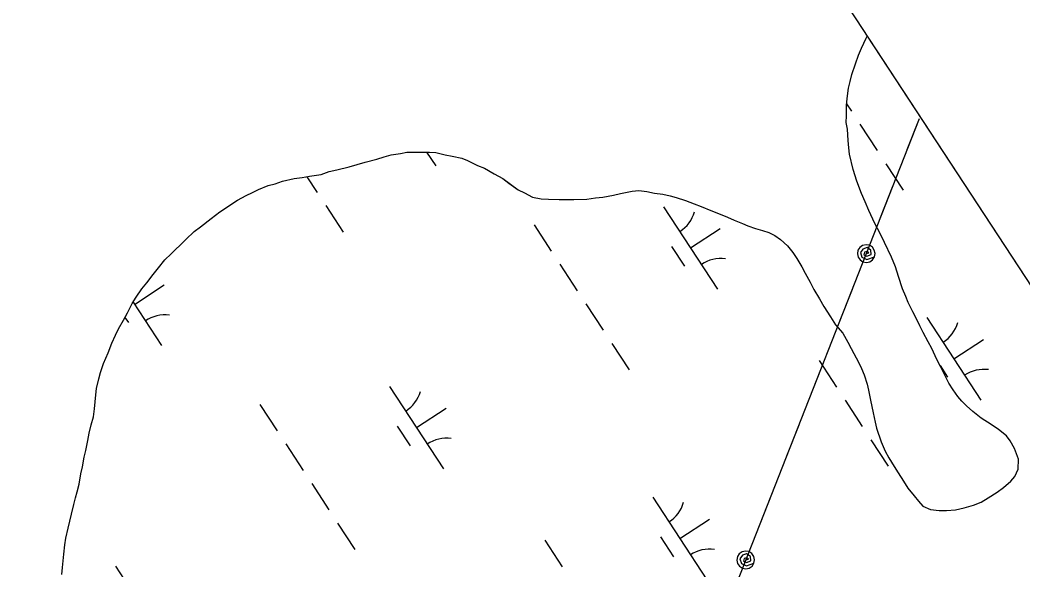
# Model space of a CAD drawing. Extents: x 3945642 to 3966284, y 206476 to 228921.
# Drawn here: x 3958425 to 3958934, y 222598 to 222877 of the extents above; entities that cross this region are included whole.
import ezdxf

# ---------------------------------------------------------------- set-up
doc = ezdxf.new("R2010")
doc.units = 0
for name, color, linetype in [('V-GRID-FRAM', 7, 'Continuous'), ('V-TOPO-SHOR', 7, 'Continuous'), ('V-UTIL-LINE', 7, 'Continuous'), ('V-WETL-SWMP', 7, 'Continuous')]:
    doc.layers.add(name, color=color, linetype=linetype)

msp = doc.modelspace()

# ---------------------------------------------------------------- linework, layer by layer
at = {"layer": 'V-GRID-FRAM'}
msp.add_lwpolyline([(3956474.97, 226502.08), (3964764.16, 213848.98), (3957669.11, 209282.64), (3949512.02, 222000.49), (3956474.97, 226502.08)], dxfattribs=at)
at = {"layer": 'V-TOPO-SHOR'}
for points in [[(3958856.62, 222684.58), (3958857.23, 222681.37), (3958857.83, 222678.16), (3958858.9, 222673.27), (3958859.65, 222670.36), (3958861.93, 222663.34), (3958864.06, 222658.6), (3958865.89, 222655.23), (3958868.63, 222650.8), (3958870.61, 222647.59), (3958873.35, 222643.46), (3958875.48, 222639.94), (3958878.69, 222635.96), (3958880.82, 222633.21), (3958883.1, 222630.76), (3958886.92, 222629.08), (3958891.35, 222628.46), (3958895.17, 222628.6), (3958899.6, 222628.9), (3958904.03, 222629.96), (3958908.77, 222631.33), (3958912.74, 222632.85), (3958916.26, 222634.98), (3958920.85, 222637.88), (3958924.06, 222640.16), (3958927.73, 222643.36), (3958929.87, 222645.8), (3958931.56, 222649.47), (3958931.72, 222654.51), (3958929.59, 222660.01), (3958927.46, 222663.83), (3958925.63, 222666.43), (3958921.51, 222669.64), (3958917.85, 222672.1), (3958912.66, 222675.31), (3958908.55, 222678.68), (3958905.34, 222681.59), (3958902.9, 222684.04), (3958900.92, 222686.33), (3958898.48, 222689.7), (3958896.35, 222693.06), (3958893.76, 222698.26), (3958892.09, 222701.62), (3958890.26, 222705.14), (3958887.68, 222710.64), (3958885.85, 222714.16), (3958883.26, 222718.9), (3958881.59, 222722.26), (3958879.91, 222725.78), (3958878.09, 222729.29), (3958875.65, 222734.03), (3958874.44, 222737.09), (3958872.76, 222741.06), (3958870.79, 222747.33), (3958869.27, 222752.07), (3958867.14, 222757.11), (3958863.64, 222764.45), (3958861.2, 222769.34), (3958858.77, 222774.08), (3958855.73, 222780.66), (3958853.9, 222785.09), (3958851.92, 222789.37), (3958849.64, 222795.64), (3958847.67, 222801.6), (3958845.85, 222809.24), (3958845.55, 222812.6), (3958845.25, 222816.27), (3958844.8, 222821.92), (3958844.19, 222825.43), (3958844.35, 222828.79), (3958844.36, 222833.98), (3958844.68, 222837.5), (3958845.45, 222842.84), (3958846.22, 222846.2), (3958847.14, 222849.71), (3958848.98, 222855.21), (3958850.37, 222859.48), (3958851.9, 222863.15), (3958854.35, 222868.18), (3958854.91, 222869.2)], [(3958492.44, 222748.31), (3958495.19, 222751.67), (3958498.41, 222755.63), (3958501.62, 222758.68), (3958503.76, 222760.97), (3958506.21, 222763.1), (3958509.12, 222766), (3958513.25, 222770.11), (3958516.46, 222772.4), (3958521.97, 222776.67), (3958526.25, 222780.02), (3958529.77, 222782.3), (3958532.37, 222784.13), (3958535.27, 222785.96), (3958539.71, 222788.4), (3958542.92, 222789.92), (3958545.98, 222791.44), (3958550.87, 222793.42), (3958554.38, 222794.18), (3958558.05, 222795.54), (3958564.01, 222796.91), (3958568.13, 222797.51), (3958571.8, 222798.12), (3958577.76, 222799.02), (3958581.73, 222800.54), (3958585.71, 222801.3), (3958591.97, 222802.82), (3958595.94, 222804.03), (3958600.07, 222805.24), (3958606.03, 222806.76), (3958609.7, 222807.98), (3958613.21, 222808.89), (3958617.95, 222809.64), (3958621.16, 222810.4), (3958624.67, 222810.39), (3958629.41, 222810.39), (3958632.77, 222810.38), (3958635.97, 222810.07), (3958640.71, 222808.99), (3958644.22, 222808.37), (3958649.11, 222807.3), (3958652.01, 222806.07), (3958657.04, 222803.62), (3958660.55, 222802.23), (3958665.59, 222799.32), (3958669.86, 222797.03), (3958673.07, 222794.58), (3958677.79, 222791.21), (3958680.85, 222789.67), (3958684.97, 222787.53), (3958689.39, 222786.6), (3958693.06, 222786.44), (3958698.56, 222786.28), (3958702.99, 222786.27), (3958706.04, 222786.27), (3958712.61, 222786.41), (3958717.04, 222787.17), (3958720.71, 222787.46), (3958726.06, 222788.52), (3958729.57, 222789.43), (3958735.53, 222790.49), (3958738.89, 222790.94), (3958743.02, 222790.33), (3958746.83, 222789.56), (3958751.11, 222788.94), (3958754.92, 222788.17), (3958757.83, 222787.4), (3958762.71, 222785.86), (3958766.98, 222784.18), (3958770.65, 222782.79), (3958775.53, 222780.8), (3958779.35, 222779.26), (3958783.93, 222777.42), (3958787.29, 222775.89), (3958791.56, 222774.2), (3958794.31, 222772.97), (3958798.12, 222771.59), (3958801.79, 222770.52), (3958804.99, 222769.59), (3958808.04, 222768.06), (3958810.94, 222766.07), (3958814.45, 222762.86), (3958817.19, 222759.34), (3958819.17, 222756.43), (3958821.61, 222752.15), (3958823.44, 222748.94), (3958825.87, 222744.36), (3958827.85, 222740.69), (3958830.59, 222735.95), (3958832.88, 222731.97), (3958836.23, 222726.77), (3958838.82, 222722.79), (3958842.48, 222718.51), (3958845.07, 222713.92), (3958846.74, 222710.71), (3958850.54, 222703.53), (3958851.92, 222700.62), (3958853.29, 222697.41), (3958854.8, 222692.68), (3958855.56, 222689.62), (3958856.62, 222684.58)], [(3958446.19, 222596.11), (3958446.5, 222599.61), (3958446.81, 222602.98), (3958447.12, 222606.34), (3958447.59, 222611.07), (3958448.21, 222614.43), (3958449.29, 222619.62), (3958450.21, 222623.13), (3958450.98, 222626.65), (3958452.21, 222631.53), (3958453.13, 222635.04), (3958453.9, 222637.94), (3958454.83, 222641.91), (3958455.75, 222647.1), (3958456.52, 222650.77), (3958457.45, 222655.65), (3958458.37, 222659.01), (3958459.29, 222664.05), (3958460.06, 222667.72), (3958460.99, 222671.99), (3958462.22, 222676.11), (3958462.68, 222680.08), (3958462.99, 222683.6), (3958463.31, 222687.26), (3958463.77, 222690.47), (3958464.85, 222695.36), (3958465.77, 222698.56), (3958467.31, 222703.14), (3958469.61, 222708.48), (3958471.45, 222713.37), (3958473.29, 222717.49), (3958474.82, 222720.69), (3958477.43, 222725.12), (3958479.42, 222728.78), (3958481.87, 222733.51), (3958483.86, 222736.72), (3958486.77, 222740.99), (3958489.22, 222744.04), (3958492.44, 222748.31)]]:
    msp.add_lwpolyline(points, dxfattribs=at)
at = {"layer": 'V-UTIL-LINE'}
for points in [[(3958881.28, 222827.27), (3957109.88, 218326.97), (3961480.16, 211741.64)], [(3958881.28, 222827.27), (3958875.05, 222811.45)], [(3958867.73, 222792.84), (3958861.5, 222777.02)], [(3958854.36, 222758.88), (3958855.76, 222759.21), (3958854.89, 222759.98), (3958853.56, 222759.64), (3958853.18, 222758.22), (3958854.73, 222757.53), (3958856.9, 222758.41), (3958856.79, 222760.54), (3958854.84, 222762), (3958852.7, 222761.19), (3958851.45, 222759.34), (3958852.2, 222757.05), (3958854.69, 222755.89), (3958858.55, 222757.23), (3958858.86, 222758.96), (3958858.48, 222760.67), (3958857.48, 222762.12), (3958856.01, 222763.07), (3958854.28, 222763.38), (3958852.56, 222763.01), (3958851.12, 222762), (3958850.17, 222760.53), (3958849.86, 222758.8), (3958850.23, 222757.08), (3958851.23, 222755.64), (3958852.71, 222754.69), (3958854.44, 222754.38), (3958856.15, 222754.75), (3958857.6, 222755.75), (3958858.55, 222757.23)], [(3958847.22, 222740.73), (3958840.99, 222724.91)], [(3958833.66, 222706.3), (3958827.44, 222690.49)], [(3958820.11, 222671.88), (3958813.88, 222656.06)], [(3958806.56, 222637.45), (3958800.33, 222621.63)], [(3958793.19, 222603.48), (3958794.59, 222603.81), (3958793.72, 222604.59), (3958792.4, 222604.24), (3958792.01, 222602.83), (3958793.56, 222602.13), (3958795.74, 222603.01), (3958795.62, 222605.14), (3958793.67, 222606.6), (3958791.53, 222605.8), (3958790.28, 222603.94), (3958791.03, 222601.65), (3958793.53, 222600.49), (3958797.38, 222601.84), (3958797.69, 222603.56), (3958797.32, 222605.28), (3958796.32, 222606.72), (3958794.84, 222607.67), (3958793.11, 222607.98), (3958791.4, 222607.61), (3958789.95, 222606.61), (3958789, 222605.13), (3958788.69, 222603.4), (3958789.07, 222601.69), (3958790.07, 222600.25), (3958791.54, 222599.3), (3958793.27, 222598.98), (3958794.99, 222599.36), (3958796.43, 222600.36), (3958797.38, 222601.84)]]:
    msp.add_lwpolyline(points, dxfattribs=at)
at = {"layer": 'V-WETL-SWMP'}
for p, q in [((3958854.35, 222868.18), (3958854.91, 222869.2)), ((3958854.91, 222869.2), (3959191.55, 222355.33)), ((3958851.9, 222863.15), (3958854.35, 222868.18)), ((3958848.98, 222855.21), (3958850.37, 222859.48)), ((3958850.37, 222859.48), (3958851.9, 222863.15)), ((3958847.14, 222849.71), (3958848.98, 222855.21)), ((3958846.22, 222846.2), (3958847.14, 222849.71)), ((3958845.45, 222842.84), (3958846.22, 222846.2)), ((3958844.68, 222837.5), (3958845.45, 222842.84)), ((3958844.35, 222828.79), (3958844.36, 222833.98)), ((3958844.36, 222833.98), (3958844.68, 222837.5)), ((3958844.44, 222834.84), (3958846.82, 222831.2)), ((3958844.2, 222825.43), (3958844.35, 222828.79)), ((3958844.8, 222821.92), (3958844.2, 222825.43)), ((3958851.2, 222824.51), (3958859.97, 222811.13)), ((3958845.25, 222816.26), (3958844.8, 222821.92)), ((3958845.55, 222812.6), (3958845.25, 222816.26)), ((3958606.03, 222806.76), (3958609.7, 222807.98)), ((3958609.7, 222807.98), (3958613.21, 222808.89)), ((3958613.21, 222808.89), (3958617.95, 222809.64)), ((3958617.95, 222809.64), (3958621.16, 222810.4)), ((3958621.16, 222810.4), (3958624.67, 222810.39)), ((3958624.67, 222810.39), (3958629.41, 222810.39)), ((3958629.41, 222810.39), (3958632.77, 222810.38)), ((3958631.27, 222810.38), (3958635.88, 222803.35)), ((3958632.77, 222810.38), (3958635.98, 222810.07)), ((3958635.98, 222810.07), (3958640.71, 222808.99)), ((3958640.71, 222808.99), (3958644.22, 222808.37)), ((3958644.22, 222808.37), (3958649.11, 222807.3)), ((3958845.85, 222809.24), (3958845.55, 222812.6)), ((3958847.67, 222801.6), (3958845.85, 222809.24)), ((3958591.97, 222802.82), (3958595.95, 222804.03)), ((3958595.95, 222804.03), (3958600.07, 222805.24)), ((3958600.07, 222805.24), (3958606.03, 222806.76)), ((3958649.11, 222807.3), (3958652.01, 222806.07)), ((3958652.01, 222806.07), (3958657.04, 222803.62)), ((3958657.04, 222803.62), (3958660.55, 222802.23)), ((3958864.36, 222804.43), (3958873.12, 222791.05)), ((3958568.13, 222797.51), (3958571.8, 222798.12)), ((3958570.46, 222797.89), (3958575.71, 222789.88)), ((3958571.8, 222798.12), (3958577.76, 222799.02)), ((3958577.76, 222799.02), (3958581.73, 222800.54)), ((3958581.73, 222800.54), (3958585.71, 222801.3)), ((3958585.71, 222801.3), (3958591.97, 222802.82)), ((3958660.55, 222802.23), (3958665.59, 222799.32)), ((3958665.59, 222799.32), (3958669.86, 222797.02)), ((3958849.64, 222795.64), (3958847.67, 222801.6)), ((3958545.98, 222791.44), (3958550.87, 222793.42)), ((3958550.87, 222793.42), (3958554.38, 222794.18)), ((3958554.38, 222794.18), (3958558.05, 222795.54)), ((3958558.05, 222795.54), (3958564.01, 222796.91)), ((3958564.01, 222796.91), (3958568.13, 222797.51)), ((3958669.86, 222797.02), (3958673.06, 222794.58)), ((3958673.06, 222794.58), (3958677.79, 222791.21)), ((3958851.92, 222789.37), (3958849.64, 222795.64)), ((3958535.27, 222785.96), (3958539.71, 222788.4)), ((3958539.71, 222788.4), (3958542.92, 222789.92)), ((3958542.92, 222789.92), (3958545.98, 222791.44)), ((3958677.79, 222791.21), (3958680.85, 222789.67)), ((3958680.85, 222789.67), (3958684.97, 222787.53)), ((3958720.71, 222787.46), (3958726.06, 222788.52)), ((3958726.06, 222788.52), (3958729.57, 222789.43)), ((3958729.57, 222789.43), (3958735.53, 222790.49)), ((3958735.53, 222790.49), (3958738.89, 222790.94)), ((3958738.89, 222790.94), (3958743.02, 222790.33)), ((3958743.02, 222790.33), (3958746.83, 222789.56)), ((3958746.83, 222789.56), (3958751.11, 222788.94)), ((3958751.11, 222788.94), (3958754.93, 222788.17)), ((3958754.93, 222788.17), (3958757.83, 222787.4)), ((3958853.9, 222785.09), (3958851.92, 222789.37)), ((3958529.77, 222782.3), (3958532.37, 222784.13)), ((3958532.37, 222784.13), (3958535.27, 222785.96)), ((3958580.09, 222783.19), (3958588.86, 222769.8)), ((3958684.97, 222787.53), (3958689.4, 222786.6)), ((3958689.4, 222786.6), (3958693.06, 222786.44)), ((3958693.06, 222786.44), (3958698.56, 222786.28)), ((3958698.56, 222786.28), (3958702.99, 222786.27)), ((3958702.99, 222786.27), (3958706.04, 222786.27)), ((3958706.04, 222786.27), (3958712.61, 222786.41)), ((3958712.61, 222786.41), (3958717.04, 222787.17)), ((3958717.04, 222787.17), (3958720.71, 222787.46)), ((3958751.56, 222782.63), (3958778.95, 222740.81)), ((3958757.83, 222787.4), (3958762.71, 222785.86)), ((3958762.71, 222785.86), (3958766.98, 222784.17)), ((3958766.98, 222784.17), (3958770.65, 222782.79)), ((3958770.65, 222782.79), (3958775.53, 222780.8)), ((3958855.72, 222780.66), (3958853.9, 222785.09)), ((3958521.97, 222776.67), (3958526.25, 222780.02)), ((3958526.25, 222780.02), (3958529.77, 222782.3)), ((3958775.53, 222780.8), (3958779.35, 222779.26)), ((3958779.35, 222779.26), (3958783.93, 222777.42)), ((3958783.93, 222777.42), (3958787.29, 222775.89)), ((3958858.77, 222774.08), (3958855.72, 222780.66)), ((3958513.25, 222770.11), (3958516.46, 222772.4)), ((3958516.46, 222772.4), (3958521.97, 222776.67)), ((3958685.76, 222773.51), (3958694.53, 222760.13)), ((3958787.29, 222775.89), (3958791.56, 222774.2)), ((3958791.56, 222774.2), (3958794.31, 222772.98)), ((3958794.31, 222772.98), (3958798.12, 222771.59)), ((3958861.2, 222769.34), (3958858.77, 222774.08)), ((3958509.12, 222766), (3958513.25, 222770.11)), ((3958765.25, 222761.72), (3958780.31, 222771.59)), ((3958798.12, 222771.59), (3958801.79, 222770.52)), ((3958801.79, 222770.52), (3958804.99, 222769.59)), ((3958804.99, 222769.59), (3958808.04, 222768.06)), ((3958808.04, 222768.06), (3958810.94, 222766.07)), ((3958863.64, 222764.45), (3958861.2, 222769.34)), ((3958503.76, 222760.97), (3958506.21, 222763.1)), ((3958506.21, 222763.1), (3958509.12, 222766)), ((3958755.51, 222762.51), (3958762.09, 222752.48)), ((3958810.94, 222766.07), (3958814.45, 222762.86)), ((3958814.45, 222762.86), (3958817.19, 222759.34)), ((3958867.14, 222757.11), (3958863.64, 222764.45)), ((3958498.41, 222755.63), (3958501.62, 222758.68)), ((3958501.62, 222758.68), (3958503.76, 222760.97)), ((3958817.19, 222759.34), (3958819.18, 222756.43)), ((3958869.27, 222752.07), (3958867.14, 222757.11)), ((3958495.19, 222751.67), (3958498.41, 222755.63)), ((3958698.91, 222753.43), (3958707.68, 222740.05)), ((3958819.18, 222756.43), (3958821.61, 222752.15)), ((3958821.61, 222752.15), (3958823.44, 222748.94)), ((3958870.79, 222747.33), (3958869.27, 222752.07)), ((3958489.22, 222744.04), (3958492.44, 222748.31)), ((3958492.44, 222748.31), (3958495.19, 222751.67)), ((3958823.44, 222748.94), (3958825.87, 222744.36)), ((3958872.76, 222741.06), (3958870.79, 222747.33)), ((3958483.04, 222733.11), (3958498.1, 222742.98)), ((3958486.77, 222740.99), (3958489.22, 222744.04)), ((3958825.87, 222744.36), (3958827.85, 222740.69)), ((3958481.87, 222733.51), (3958483.86, 222736.72)), ((3958483.86, 222736.72), (3958486.77, 222740.99)), ((3958827.85, 222740.69), (3958830.59, 222735.95)), ((3958874.44, 222737.09), (3958872.76, 222741.06)), ((3958875.65, 222734.03), (3958874.44, 222737.09)), ((3958479.42, 222728.78), (3958481.87, 222733.51)), ((3958482.31, 222734.22), (3958496.74, 222712.2)), ((3958712.06, 222733.36), (3958720.83, 222719.97)), ((3958830.59, 222735.95), (3958832.88, 222731.97)), ((3958832.88, 222731.97), (3958836.23, 222726.77)), ((3958878.09, 222729.29), (3958875.65, 222734.03)), ((3958477.43, 222725.12), (3958479.42, 222728.78)), ((3958836.23, 222726.77), (3958838.82, 222722.8)), ((3958879.91, 222725.78), (3958878.09, 222729.29)), ((3958474.82, 222720.69), (3958477.43, 222725.12)), ((3958478.17, 222726.48), (3958479.88, 222723.87)), ((3958838.82, 222722.8), (3958842.48, 222718.51)), ((3958881.59, 222722.26), (3958879.91, 222725.78)), ((3958883.26, 222718.9), (3958881.59, 222722.26)), ((3958885.14, 222726.41), (3958912.54, 222684.58)), ((3958471.45, 222713.37), (3958473.29, 222717.49)), ((3958473.29, 222717.49), (3958474.82, 222720.69)), ((3958842.48, 222718.51), (3958845.07, 222713.93)), ((3958885.85, 222714.16), (3958883.26, 222718.9)), ((3958469.61, 222708.48), (3958471.45, 222713.37)), ((3958725.22, 222713.28), (3958733.98, 222699.9)), ((3958845.07, 222713.93), (3958846.74, 222710.71)), ((3958887.68, 222710.64), (3958885.85, 222714.16)), ((3958898.84, 222705.5), (3958913.9, 222715.36)), ((3958467.31, 222703.14), (3958469.61, 222708.48)), ((3958846.74, 222710.71), (3958850.55, 222703.53)), ((3958890.26, 222705.14), (3958887.68, 222710.64)), ((3958465.77, 222698.56), (3958467.31, 222703.14)), ((3958830.45, 222704.57), (3958839.22, 222691.19)), ((3958850.55, 222703.53), (3958851.92, 222700.62)), ((3958892.09, 222701.62), (3958890.26, 222705.14)), ((3958891.84, 222702.1), (3958895.67, 222696.25)), ((3958893.76, 222698.26), (3958892.09, 222701.62)), ((3958464.85, 222695.36), (3958465.77, 222698.56)), ((3958851.92, 222700.62), (3958853.29, 222697.41)), ((3958853.29, 222697.41), (3958854.8, 222692.68)), ((3958896.35, 222693.06), (3958893.76, 222698.26)), ((3958463.77, 222690.47), (3958464.85, 222695.36)), ((3958612.42, 222691.48), (3958639.82, 222649.66)), ((3958854.8, 222692.68), (3958855.56, 222689.62)), ((3958898.48, 222689.7), (3958896.35, 222693.06)), ((3958463, 222683.6), (3958463.31, 222687.26)), ((3958463.31, 222687.26), (3958463.77, 222690.47)), ((3958855.56, 222689.62), (3958856.62, 222684.58)), ((3958900.92, 222686.33), (3958898.48, 222689.7)), ((3958902.9, 222684.04), (3958900.92, 222686.33)), ((3958462.68, 222680.08), (3958463, 222683.6)), ((3958546.62, 222682.36), (3958555.39, 222668.97)), ((3958843.6, 222684.49), (3958852.37, 222671.11)), ((3958856.62, 222684.58), (3958857.23, 222681.37)), ((3958857.23, 222681.37), (3958857.83, 222678.16)), ((3958905.34, 222681.59), (3958902.9, 222684.04)), ((3958908.55, 222678.68), (3958905.34, 222681.59)), ((3958460.99, 222671.99), (3958462.22, 222676.11)), ((3958462.22, 222676.11), (3958462.68, 222680.08)), ((3958626.12, 222670.57), (3958641.17, 222680.43)), ((3958857.83, 222678.16), (3958858.89, 222673.27)), ((3958912.66, 222675.31), (3958908.55, 222678.68)), ((3958460.06, 222667.72), (3958460.99, 222671.99)), ((3958616.37, 222671.36), (3958622.95, 222661.32)), ((3958858.89, 222673.27), (3958859.65, 222670.37)), ((3958917.85, 222672.09), (3958912.66, 222675.31)), ((3958921.51, 222669.65), (3958917.85, 222672.09)), ((3958459.29, 222664.05), (3958460.06, 222667.72)), ((3958859.65, 222670.37), (3958861.93, 222663.34)), ((3958925.63, 222666.43), (3958921.51, 222669.65)), ((3958927.46, 222663.83), (3958925.63, 222666.43)), ((3958458.37, 222659.01), (3958459.29, 222664.05)), ((3958559.77, 222662.28), (3958568.54, 222648.9)), ((3958856.75, 222664.42), (3958865.52, 222651.04)), ((3958861.93, 222663.34), (3958864.06, 222658.6)), ((3958929.59, 222660.01), (3958927.46, 222663.83)), ((3958456.52, 222650.77), (3958457.45, 222655.65)), ((3958457.45, 222655.65), (3958458.37, 222659.01)), ((3958864.06, 222658.6), (3958865.89, 222655.23)), ((3958865.89, 222655.23), (3958868.63, 222650.8)), ((3958931.72, 222654.51), (3958929.59, 222660.01)), ((3958455.75, 222647.1), (3958456.52, 222650.77)), ((3958868.63, 222650.8), (3958870.61, 222647.59)), ((3958931.56, 222649.46), (3958931.72, 222654.51)), ((3958454.83, 222641.91), (3958455.75, 222647.1)), ((3958870.61, 222647.59), (3958873.35, 222643.46)), ((3958927.73, 222643.36), (3958929.87, 222645.8)), ((3958929.87, 222645.8), (3958931.56, 222649.46)), ((3958453.9, 222637.94), (3958454.83, 222641.91)), ((3958572.93, 222642.21), (3958581.69, 222628.82)), ((3958873.35, 222643.46), (3958875.48, 222639.94)), ((3958920.85, 222637.88), (3958924.06, 222640.16)), ((3958924.06, 222640.16), (3958927.73, 222643.36)), ((3958452.21, 222631.53), (3958453.13, 222635.04)), ((3958453.13, 222635.04), (3958453.9, 222637.94)), ((3958746, 222635.26), (3958773.4, 222593.43)), ((3958875.48, 222639.94), (3958878.68, 222635.96)), ((3958878.68, 222635.96), (3958880.82, 222633.21)), ((3958912.74, 222632.85), (3958916.26, 222634.98)), ((3958916.26, 222634.98), (3958920.85, 222637.88)), ((3958450.98, 222626.64), (3958452.21, 222631.53)), ((3958880.82, 222633.21), (3958883.1, 222630.76)), ((3958883.1, 222630.76), (3958886.92, 222629.08)), ((3958899.6, 222628.9), (3958904.03, 222629.96)), ((3958904.03, 222629.96), (3958908.77, 222631.33)), ((3958908.77, 222631.33), (3958912.74, 222632.85)), ((3958450.21, 222623.13), (3958450.98, 222626.64)), ((3958886.92, 222629.08), (3958891.35, 222628.46)), ((3958891.35, 222628.46), (3958895.17, 222628.6)), ((3958895.17, 222628.6), (3958899.6, 222628.9)), ((3958448.21, 222614.43), (3958449.29, 222619.62)), ((3958449.29, 222619.62), (3958450.21, 222623.13)), ((3958586.08, 222622.13), (3958594.85, 222608.75)), ((3958759.7, 222614.34), (3958774.76, 222624.21)), ((3958749.96, 222615.14), (3958756.54, 222605.1)), ((3958447.12, 222606.34), (3958447.59, 222611.07)), ((3958447.59, 222611.07), (3958448.21, 222614.43)), ((3958691.31, 222613.42), (3958700.08, 222600.04)), ((3958446.81, 222602.98), (3958447.12, 222606.34)), ((3958446.19, 222596.1), (3958446.5, 222599.62)), ((3958446.5, 222599.62), (3958446.81, 222602.98)), ((3958473.28, 222600.33), (3958500.68, 222558.51))]:
    msp.add_line(p, q, dxfattribs=at)
for centre, start, end in [((3958750.32, 222784.96), 302.4575, 344.0011), ((3958780.59, 222738.75), 82.4574, 124.0011), ((3958498.38, 222710.14), 82.4574, 124.0011), ((3958883.9, 222728.73), 302.4575, 344.0011), ((3958914.18, 222682.52), 82.4574, 124.0011), ((3958611.18, 222693.81), 302.4575, 344.0011), ((3958641.45, 222647.6), 82.4574, 124.0011), ((3958744.76, 222637.58), 302.4575, 344.0011), ((3958775.04, 222591.37), 82.4574, 124.0011)]:
    msp.add_arc(centre, 17.62, start, end, dxfattribs=at)

doc.saveas('drawing.dxf')
